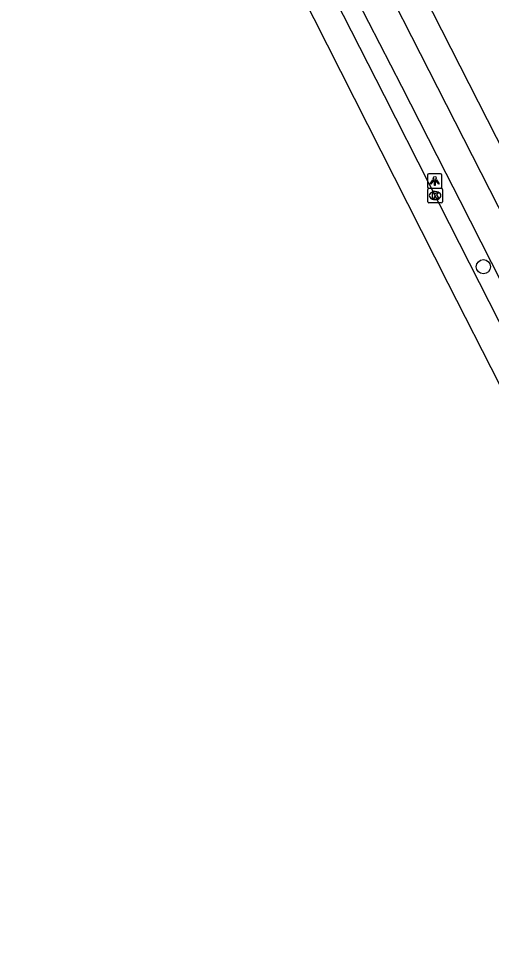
# Model space of a CAD drawing. Extents: x 162347 to 162868, y 381221 to 381813.
# Drawn here: x 162422.6 to 162455.2, y 381421.7 to 381484.8 of the extents above; entities that cross this region are included whole.
import ezdxf

# ---------------------------------------------------------------- set-up
doc = ezdxf.new("R2010")
doc.units = 0
for name, color, linetype in [('IMGEO_Boom', 7, 'Continuous'), ('IMGEO_Fietspad_open', 7, 'Continuous'), ('IMGEO_Kolk', 7, 'Continuous'), ('IMGEO_Lichtpunt', 7, 'Continuous'), ('IMGEO_Parkeervlak_open', 7, 'Continuous'), ('IMGEO_Rijbaan_regionaal_gesloten', 7, 'Continuous'), ('IMGEO_Voetpad_open', 7, 'Continuous')]:
    doc.layers.add(name, color=color, linetype=linetype)

msp = doc.modelspace()

# ---------------------------------------------------------------- linework, layer by layer
at = {"layer": 'IMGEO_Boom'}
msp.add_circle((162454.596, 381467.707), 0.489, dxfattribs=at)
at = {"layer": 'IMGEO_Fietspad_open'}
for points in [[(162362.948, 381654.184), (162366.42, 381647.346), (162373.547, 381633.19), (162382.229, 381616.136), (162390.519, 381599.747), (162395.607, 381589.625), (162403.109, 381574.937), (162411.637, 381558.14), (162419.849, 381541.928), (162427.81, 381526.456), (162437.491, 381507.399), (162441.265, 381500), (162456.812, 381469.521), (162464.953, 381453.521)], [(162462.98, 381452.545), (162461.625, 381455.252), (162453.003, 381472.242), (162452.042, 381474.115), (162448.969, 381480.106), (162445.183, 381487.485), (162438.839, 381500), (162438.556, 381500.561), (162435.485, 381506.617), (162424.679, 381527.923), (162421.176, 381534.828)]]:
    msp.add_lwpolyline(points, dxfattribs=at)
at = {"layer": 'IMGEO_Kolk'}
for p, q in [((162450.771, 381472.177), (162450.771, 381473.029)), ((162450.846, 381473.103), (162451.698, 381473.103)), ((162451.772, 381473.029), (162451.772, 381472.177)), ((162451.259, 381472.883), (162451.284, 381472.883)), ((162451.698, 381472.103), (162450.846, 381472.103)), ((162451.282, 381472.323), (162451.257, 381472.323))]:
    msp.add_line(p, q, dxfattribs=at)
for points in [[(162450.771, 381472.177), (162450.771, 381473.029)], [(162450.846, 381473.103), (162451.698, 381473.103)], [(162451.772, 381473.029), (162451.772, 381472.177)], [(162451.092, 381472.803), (162451.215, 381472.803), (162451.215, 381472.652), (162451.345, 381472.803), (162451.509, 381472.803), (162451.363, 381472.652), (162451.516, 381472.403), (162451.364, 381472.403), (162451.279, 381472.567), (162451.215, 381472.5), (162451.215, 381472.403), (162451.092, 381472.403), (162451.092, 381472.803)], [(162451.698, 381472.103), (162450.846, 381472.103)]]:
    msp.add_lwpolyline(points, dxfattribs=at)
for centre, start, end in [((162450.848, 381473.027), 91.55205, 178.44795), ((162450.848, 381473.027), 91.55205, 178.44795), ((162451.696, 381473.027), 1.55205, 88.44795), ((162451.696, 381473.027), 1.55205, 88.44795), ((162450.848, 381472.179), 181.55205, 268.44795), ((162450.848, 381472.179), 181.55205, 268.44795), ((162451.696, 381472.179), 271.55205, 358.44795), ((162451.696, 381472.179), 271.55205, 358.44795)]:
    msp.add_arc(centre, 0.0765, start, end, dxfattribs=at)
for centre, major_axis, ratio, start_param, end_param in [((162451.258, 381472.603), (-0.387, 0.002), 0.722429, 4.712389, 7.853982), ((162451.283, 381472.603), (-0.39, 0.002), 0.717154, 1.570796, 4.712389)]:
    msp.add_ellipse(centre, major_axis=major_axis, ratio=ratio, start_param=start_param, end_param=end_param, dxfattribs=at)
at = {"layer": 'IMGEO_Lichtpunt'}
for p, q in [((162450.744, 381474.014), (162450.744, 381473.207)), ((162450.744, 381474.014), (162450.744, 381473.207)), ((162451.646, 381474.109), (162450.838, 381474.109)), ((162451.646, 381474.109), (162450.838, 381474.109)), ((162451.74, 381473.207), (162451.74, 381474.014)), ((162451.74, 381473.207), (162451.74, 381474.014)), ((162450.838, 381473.113), (162451.646, 381473.113)), ((162450.838, 381473.113), (162451.646, 381473.113))]:
    msp.add_line(p, q, dxfattribs=at)
for points in [[(162451.118, 381473.678), (162451.157, 381473.65), (162450.969, 381473.388), (162450.931, 381473.415), (162451.118, 381473.678)], [(162451.22, 381473.63), (162451.267, 381473.63), (162451.267, 381473.308), (162451.22, 381473.308), (162451.22, 381473.63)], [(162451.33, 381473.65), (162451.368, 381473.677), (162451.555, 381473.415), (162451.516, 381473.387), (162451.33, 381473.65)]]:
    msp.add_lwpolyline(points, dxfattribs=at)
msp.add_circle((162451.243, 381473.812), 0.0994, dxfattribs=at)
for centre, start, end in [((162450.838, 381474.014), 90, 180), ((162450.838, 381474.014), 90, 180), ((162451.646, 381474.014), 0, 90), ((162451.646, 381474.014), 0, 90), ((162450.838, 381473.207), 180, 270), ((162450.838, 381473.207), 180, 270), ((162451.646, 381473.207), 270, 0), ((162451.646, 381473.207), 270, 360)]:
    msp.add_arc(centre, 0.0946, start, end, dxfattribs=at)
at = {"layer": 'IMGEO_Parkeervlak_open'}
msp.add_lwpolyline([(162491.213, 381393.798), (162488.593, 381398.901), (162482.572, 381410.845), (162477.842, 381420.165), (162475.125, 381425.517), (162471.76, 381432.148), (162465.212, 381444.966), (162461.732, 381451.927), (162458.433, 381458.526), (162450.881, 381473.37), (162447.777, 381479.473), (162444.379, 381486.155), (162439.222, 381496.36), (162437.342, 381500), (162436.324, 381501.971), (162434.333, 381505.984), (162432.557, 381509.562), (162427.946, 381518.514), (162423.461, 381527.291), (162422.698, 381528.784), (162420.29, 381533.582), (162419.988, 381534.171)], dxfattribs=at)
at = {"layer": 'IMGEO_Rijbaan_regionaal_gesloten'}
msp.add_lwpolyline([(162489.821, 381392.102), (162487.907, 381395.912), (162482.094, 381407.301), (162475.708, 381420.227), (162467.623, 381435.981), (162460.044, 381451.092), (162459.288, 381452.598), (162452.163, 381466.562), (162442.935, 381484.761), (162435.196, 381500), (162427.322, 381515.351), (162426.042, 381517.985), (162418.813, 381534.719), (162419.506, 381535.112)], dxfattribs=at)
at = {"layer": 'IMGEO_Voetpad_open'}
msp.add_lwpolyline([(162466.79, 381454.429), (162443.597, 381500), (162364.764, 381654.894)], dxfattribs=at)

doc.saveas('drawing.dxf')
